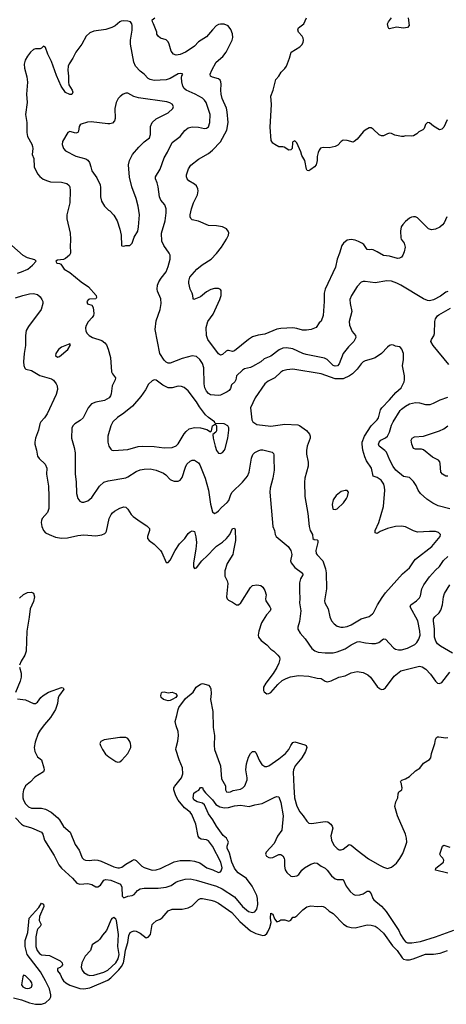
# Model space of a CAD drawing. Header units: inches. Extents: x 1771504 to 1971212, y 471788 to 643615.
# Tile 538 of 587: x 1921553 to 1925796, y 537836 to 547633. Entities that reach past the tile are written whole.
import ezdxf

# ---------------------------------------------------------------- set-up
doc = ezdxf.new("R2010")
doc.units = ezdxf.units.IN
doc.header["$MEASUREMENT"] = 0
doc.layers.add('B9523', color=7, linetype='Continuous')
doc.layers.add('B9524', color=7, linetype='Continuous')

msp = doc.modelspace()

# ---------------------------------------------------------------- linework, layer by layer
at = {"layer": 'B9523', "color": 5}
for points, elevation in [([(1921510, 539692.8), (1921570, 539628.2), (1921590, 539614), (1921670, 539592), (1921770.2, 539550.2), (1921782.6, 539530), (1921798.3, 539470), (1921895.8, 539315.8), (1921942.5, 539222.5), (1921970.1, 539190.1), (1922079.5, 539090), (1922119.9, 539039.9), (1922150, 539032), (1922230, 539038.7), (1922270, 539028.4), (1922310, 539003.8), (1922330, 539004), (1922358.3, 539021.7), (1922390, 539070.4), (1922410, 539076.5), (1922461, 539070), (1922554, 539030), (1922570, 539002), (1922572.3, 538912.3), (1922590, 538894.9), (1922628.7, 538911.3), (1922670, 538919.6), (1922690, 538928.9), (1922723.6, 538970), (1922750, 538986.5), (1922790, 538991), (1922930, 538990.3), (1923010, 539000.9), (1923061.1, 539018.9), (1923106, 539050), (1923130, 539060.4), (1923199, 539081), (1923250, 539085.4), (1923307.6, 539072.4), (1923509, 539011), (1923566.6, 538986.6), (1923690, 538905.6), (1923770, 538808.4), (1923830, 538759.6), (1923870, 538748.4), (1923890, 538757), (1923910, 538781.1), (1923922.6, 538830), (1923918.5, 538890), (1923910, 538918), (1923865.2, 539010), (1923810, 539089.1), (1923725.8, 539145.8), (1923705.8, 539165.8), (1923690, 539190.9), (1923662.9, 539250), (1923638.5, 539338.5), (1923616.3, 539390), (1923615.1, 539410), (1923629.3, 539450), (1923610, 539489.3), (1923576.9, 539516.9), (1923509.9, 539609.9), (1923475.2, 539670), (1923432.4, 539730), (1923390, 539821.7), (1923370, 539838), (1923317.2, 539850), (1923284.2, 539870), (1923277.6, 539890), (1923284.7, 539935.3), (1923306.8, 539953.2), (1923334.5, 539965.5), (1923350, 539994), (1923370, 539992), (1923379.1, 539970), (1923401, 539941), (1923470, 539871.8), (1923505.1, 539825.1), (1923542.3, 539802.3), (1923590, 539791.9), (1923630, 539792.9), (1923690.2, 539810.2), (1923750, 539817.2), (1923836, 539804), (1923890, 539821.6), (1923965.3, 539834.7), (1924090, 539896.4), (1924110, 539903), (1924130, 539898.8), (1924150, 539844.7), (1924172.8, 539710), (1924160.9, 539570), (1924118.2, 539510), (1924084.7, 539435.3), (1924004, 539350), (1923998.9, 539330), (1924008.4, 539308.4), (1924030, 539295.3), (1924050, 539293.4), (1924070, 539297.4), (1924130, 539325.3), (1924150, 539326.7), (1924170, 539312.7), (1924183.6, 539290), (1924187.9, 539270), (1924186.4, 539210), (1924194.6, 539174.6), (1924210, 539146.4), (1924250, 539110.5), (1924270, 539108.2), (1924310, 539114.9), (1924330, 539128), (1924357.6, 539170), (1924384.5, 539195.5), (1924450, 539231.5), (1924490, 539244.2), (1924510, 539239.5), (1924550.2, 539210.2), (1924590.3, 539190), (1924610, 539171.8), (1924653.8, 539113.8), (1924690, 539084.6), (1924710, 539078.9), (1924770, 539077.6), (1924800.8, 539010), (1924840, 538960), (1924870, 538931.7), (1924890, 538922.3), (1924935.8, 538924.2), (1924970, 538934.4), (1925010, 538962), (1925030, 538960.7), (1925050, 538934), (1925066.4, 538890), (1925076.2, 538876.2), (1925152.1, 538812.1), (1925198.8, 538758.8), (1925323.9, 538570), (1925341.5, 538530), (1925370, 538482.8), (1925390, 538458.4), (1925410, 538447.6), (1925452.7, 538447.3), (1925538.1, 538461.9), (1925690, 538507.9), (1925870, 538574.3)], 260), ([(1921606.4, 540000), (1921589.2, 539970), (1921582.6, 539930), (1921584.2, 539890), (1921590, 539868), (1921609.2, 539830), (1921640, 539800), (1921670, 539788.2), (1921770, 539787.2), (1921810, 539778.6), (1921867.4, 539747.4), (1921931.6, 539691.6), (1921950.3, 539670), (1921990, 539605.3), (1922053.4, 539550), (1922104.8, 539424.8), (1922144.4, 539370), (1922174.6, 539294.6), (1922190, 539277.1), (1922209.1, 539269.1), (1922248.2, 539268.2), (1922294, 539274), (1922331.1, 539271.1), (1922361.8, 539261.8), (1922490, 539205.3), (1922530, 539193.1), (1922546.7, 539193.3), (1922570, 539201.1), (1922610, 539231.7), (1922670, 539268.2), (1922690, 539275.5), (1922710, 539268), (1922768.5, 539210), (1922790, 539196), (1922872, 539172), (1922910, 539175.5), (1922952.2, 539187.8), (1923090, 539255.1), (1923150, 539265.4), (1923250, 539267.5), (1923290, 539261.6), (1923343.6, 539243.6), (1923414.8, 539194.8), (1923474.4, 539174.4), (1923530, 539146.7), (1923550, 539154), (1923556.9, 539163.1), (1923565.2, 539194.8), (1923552.9, 539250), (1923470, 539409.7), (1923430, 539461.6), (1923410, 539472.2), (1923357.7, 539477.7), (1923340.4, 539490), (1923329, 539510), (1923304.7, 539630), (1923265, 539725), (1923247.2, 539747.2), (1923191.1, 539790), (1923130, 539867.7), (1923107, 539910), (1923086.4, 539970), (1923086.6, 539990), (1923092.2, 540000)], 280), ([(1923599.9, 540000), (1923601.3, 539970), (1923610.4, 539950.4), (1923630, 539946.5), (1923648.7, 539950), (1923677, 539963), (1923750, 539978.2), (1923771.3, 539988.7), (1923782.1, 540000)], 280), ([(1924281, 540000), (1924285.9, 539890), (1924310, 539806), (1924339.6, 539750), (1924372.6, 539712.6), (1924410, 539657.1), (1924430, 539639.3), (1924454.9, 539634.9), (1924590, 539655.5), (1924616.3, 539650), (1924648.7, 539630), (1924662, 539610), (1924666.7, 539590), (1924646.6, 539513.4), (1924653.6, 539470), (1924679, 539419), (1924710, 539387.2), (1924730, 539373.4), (1924750, 539371.6), (1924770, 539380.3), (1924830, 539425.5), (1924850, 539420.5), (1924908.4, 539370), (1925023.1, 539283.1), (1925130, 539219), (1925170, 539199.5), (1925210, 539188.2), (1925250, 539201.6), (1925301.1, 539238.9), (1925333.9, 539286.1), (1925362.7, 539337.3), (1925391.5, 539408.5), (1925402.9, 539450), (1925400.5, 539490), (1925389.7, 539530), (1925311.5, 539710), (1925284.8, 539804.8), (1925293.2, 539850), (1925313.2, 539890), (1925317.2, 539930), (1925324, 539950), (1925354, 539970), (1925357.2, 539990), (1925355.2, 540000)], 280), ([(1925810, 539140.4), (1925688.7, 539170), (1925693.2, 539190), (1925767, 539250), (1925771.4, 539271.4), (1925760.9, 539290), (1925740.9, 539310), (1925732.3, 539330), (1925757.2, 539410), (1925770, 539420.7), (1925830, 539398.9)], 260), ([(1921490, 537899.8), (1921570, 537881.3), (1921650, 537850.2), (1921710, 537838.4), (1921770, 537836.1), (1921809.9, 537850.1), (1921851.6, 537890), (1921861.1, 537910), (1921863.9, 537930), (1921848.2, 537990), (1921810.3, 538070.3), (1921759.3, 538159.3), (1921626, 538330), (1921606.1, 538410), (1921606.8, 538470), (1921632.7, 538550), (1921648.4, 538691.6), (1921742, 538798), (1921770, 538842), (1921790, 538832), (1921792.4, 538810), (1921750.4, 538709.6), (1921748, 538670), (1921764.9, 538630), (1921758, 538610), (1921733.7, 538586.3), (1921726.6, 538573.4), (1921712.1, 538507.9), (1921712.6, 538412.6), (1921726.2, 538370), (1921750, 538340.8), (1921770, 538329.2), (1921850, 538322.8), (1921954.8, 538270), (1921975.5, 538250), (1921977.3, 538230), (1921970, 538215.3), (1921956.8, 538203.2), (1921928.4, 538191.6), (1921927.7, 538170), (1921954.9, 538134.9), (1921974.6, 538090), (1921990.3, 538070), (1922012, 538050), (1922050, 538027.3), (1922150, 537994.6), (1922190, 537990.1), (1922250, 537998.6), (1922430, 538075.8), (1922461, 538099), (1922540.2, 538179.8), (1922566.1, 538213.9), (1922585, 538250), (1922596.4, 538303.6), (1922603.7, 538376.3), (1922628.1, 538450), (1922639.5, 538520.5), (1922652.7, 538550), (1922670, 538561.6), (1922690, 538566), (1922710, 538564.4), (1922750, 538544.9), (1922810, 538498), (1922830, 538503), (1922853.3, 538530), (1922871.4, 538628.6), (1922878.9, 538641.1), (1922910, 538668), (1922950, 538683.8), (1922970, 538697.1), (1923030, 538766), (1923070, 538781.7), (1923170, 538782.2), (1923230, 538794.4), (1923270, 538817.3), (1923330, 538879.5), (1923350, 538890.2), (1923370, 538890.2), (1923453.7, 538873.7), (1923490, 538863), (1923530, 538843.5), (1923663.8, 538750), (1923741.3, 538661.3), (1923848.4, 538568.4), (1923900.8, 538540.8), (1923970, 538519.6), (1923990, 538524.6), (1924010, 538541.3), (1924022.3, 538557.7), (1924040.6, 538599.4), (1924054, 538650), (1924047.6, 538692.4), (1924050, 538742), (1924070, 538731.3), (1924088.1, 538688.1), (1924110, 538658), (1924130, 538662), (1924150, 538678), (1924190, 538676), (1924230, 538662), (1924248.4, 538671.6), (1924270, 538702), (1924290, 538704.7), (1924310, 538716), (1924370, 538777.3), (1924410, 538805.5), (1924450, 538815.8), (1924511.9, 538808.1), (1924550, 538812.7), (1924570, 538810.4), (1924590, 538799.1), (1924630, 538761.6), (1924670, 538739.3), (1924772.2, 538632.2), (1924810.2, 538610.2), (1924850, 538599.5), (1924890, 538596.5), (1925010, 538625.3), (1925050, 538623.1), (1925090, 538612.8), (1925110, 538599.6), (1925170, 538544), (1925259.4, 538419.4), (1925306, 538370), (1925358.4, 538298.4), (1925370, 538286.7), (1925398.6, 538278.6), (1925430, 538279.7), (1925467.9, 538287.9), (1925590, 538333.3), (1925670, 538335), (1925734.8, 538345.2), (1925808.9, 538371.1)], 240)]:
    msp.add_lwpolyline(points, dxfattribs=dict(at, elevation=elevation))
at = {"layer": 'B9523', "color": 5, "elevation": 260}
for points in [[(1922490, 538699), (1922470, 538688.7), (1922461.4, 538678.6), (1922415.5, 538570), (1922376.5, 538523.5), (1922350, 538482.9), (1922330, 538463), (1922295.8, 538444.2), (1922273.8, 538426.2), (1922257, 538370), (1922204.7, 538315.3), (1922172.1, 538250), (1922165.9, 538205.9), (1922175.5, 538175.5), (1922191.9, 538151.9), (1922230, 538128.7), (1922250, 538123.9), (1922290, 538126), (1922390, 538155.7), (1922430, 538175.5), (1922509, 538250), (1922532.7, 538290), (1922541.3, 538330), (1922529.9, 538410), (1922534.9, 538530), (1922514.3, 538670), (1922510, 538684)], [(1921590, 538126), (1921582.6, 538110), (1921572.9, 538050), (1921572.2, 538030), (1921582.8, 538010), (1921610, 537997.1), (1921630, 537995), (1921650, 537997.5), (1921670, 538007.6), (1921677, 538030), (1921673.3, 538050), (1921661.1, 538070), (1921610, 538120.5)]]:
    msp.add_lwpolyline(points, close=True, dxfattribs=at)
at = {"layer": 'B9524', "color": 5}
for points, elevation in [([(1925810, 544928.7), (1925790, 544921.2), (1925737.3, 544882.7), (1925670, 544846.2), (1925630, 544836.3), (1925610, 544838.7), (1925570, 544856.2), (1925343.6, 544990), (1925304.5, 545010), (1925250.3, 545029.7), (1925204.4, 545035.6), (1925090, 545012.8), (1924990, 545026.6), (1924970, 545026.3), (1924950, 545019.6), (1924910, 544979.5), (1924852, 544890), (1924838, 544850), (1924838.7, 544810), (1924854.9, 544730), (1924830.5, 544630.5), (1924834.4, 544594.4), (1924858.8, 544530), (1924894, 544490), (1924895.5, 544470), (1924875.8, 544430), (1924822.3, 544377.7), (1924769.1, 544310), (1924730.1, 544209.9), (1924712.4, 544190), (1924690, 544184.5), (1924670, 544190.9), (1924611.5, 544251.5), (1924586.1, 544266.1), (1924400.7, 544300.7), (1924370.3, 544310.3), (1924270, 544358), (1924206.4, 544366.4), (1924170, 544362.8), (1924132.6, 544347.4), (1924050, 544284.5), (1923983.1, 544256.9), (1923950, 544228.9), (1923870, 544183.5), (1923850, 544173.6), (1923790, 544158.9), (1923770, 544145.3), (1923707.9, 544090), (1923701.2, 544050), (1923692.9, 544030), (1923659.9, 544000.1), (1923650, 543962.7), (1923635.9, 543944.1), (1923617.3, 543930), (1923550, 543897.6), (1923530, 543894.5), (1923450, 543898.7), (1923430, 543912.8), (1923410, 543937.4), (1923394.2, 543970), (1923386.8, 544010), (1923383.7, 544170), (1923371.5, 544211.5), (1923344.7, 544250), (1923310, 544281.1), (1923270, 544287.2), (1923170, 544261.7), (1923050, 544215.1), (1923030, 544214.7), (1923010, 544225.1), (1922990, 544245.1), (1922947.3, 544310), (1922900.6, 544550), (1922910, 544637.3), (1922949.7, 544749.7), (1922959.7, 544810), (1922955.3, 544855.3), (1922922, 544930), (1922919.3, 544950), (1922922.8, 544990), (1922936.3, 545023.7), (1922958.8, 545061.2), (1923010, 545124.9), (1923030, 545176), (1923049.6, 545250), (1923049.4, 545290), (1923040.9, 545310), (1922985.6, 545385.6), (1922965.1, 545430), (1922964.7, 545510), (1922998.2, 545630), (1923008.7, 545710), (1923008.6, 545750), (1922995.8, 545790), (1922958.2, 545838.2), (1922943.1, 545870), (1922930, 545968), (1922920.7, 546010), (1922903.7, 546050), (1922904.2, 546070), (1922950, 546143.8), (1922990, 546259.1), (1923024, 546316), (1923069.5, 546410), (1923149.6, 546470), (1923194, 546530), (1923230, 546555.3), (1923270, 546566.3), (1923330, 546562), (1923390, 546550.3), (1923410, 546552), (1923430, 546566.4), (1923445.1, 546610), (1923446.2, 546690), (1923407.2, 546810), (1923392.4, 546832.4), (1923371.5, 546851.5), (1923299.6, 546890), (1923210, 546929.7), (1923190, 546948), (1923175.1, 546970), (1923164.7, 547015.3), (1923163.9, 547056.1), (1923166.6, 547073.4), (1923175.3, 547090), (1923170, 547094), (1923150, 547098.4), (1923130, 547094.3), (1923050, 547048.5), (1923010, 547034.5), (1922890, 547028.4), (1922850, 547036.3), (1922830, 547047.8), (1922789.7, 547089.7), (1922750, 547119.6), (1922705.7, 547170), (1922687.6, 547210), (1922656.5, 547390), (1922655.8, 547430), (1922670.6, 547529.4), (1922670, 547575.3), (1922667.8, 547590), (1922655.6, 547610), (1922630, 547619.1), (1922590, 547622.5), (1922563.3, 547616.7), (1922548.5, 547610), (1922501.6, 547570), (1922470, 547553.5), (1922410, 547536.4), (1922290, 547517.8), (1922250, 547500.4), (1922215.6, 547470), (1922170, 547389.6), (1922110, 547309.4), (1922080.9, 547250), (1922045.3, 547194.7), (1922035.6, 547170), (1922032.6, 547130), (1922038.2, 547070), (1922037.3, 547010), (1922043.2, 546983.2), (1922076.4, 546930), (1922080.7, 546910), (1922070, 546889.4), (1922050, 546889.6), (1922010, 546909.7), (1921966.8, 546970), (1921917.4, 547077.4), (1921870, 547216.2), (1921833.3, 547290), (1921810, 547357.2), (1921790, 547368.7), (1921771.3, 547350), (1921756.4, 547343.6), (1921710, 547344.2), (1921690, 547335.1), (1921660.4, 547310), (1921629.2, 547270.8), (1921608.5, 547230), (1921597.6, 547190), (1921602, 547150), (1921625, 547065), (1921629.1, 547010.9), (1921619, 546890), (1921625.7, 546810), (1921611.5, 546690), (1921623.9, 546610), (1921622.4, 546510), (1921630.3, 546470), (1921673.1, 546393.1), (1921679.6, 546370), (1921682.3, 546350), (1921678.3, 546290), (1921694, 546250), (1921698.3, 546170), (1921730, 546099.3), (1921752.1, 546072.1), (1921785.5, 546045.5), (1921828.1, 546028.1), (1921860.5, 546020.5), (1921970, 546017.6), (1922022.8, 546002.8), (1922044.4, 545984.4), (1922050.4, 545970), (1922054.9, 545930), (1922052.7, 545810), (1922023, 545690), (1922020.5, 545650), (1922056.4, 545510), (1922059.5, 545450), (1922053.4, 545370), (1922059.3, 545330), (1922057.1, 545310), (1922047.7, 545290), (1922010, 545255.1), (1921990, 545245.2), (1921930, 545239), (1921912, 545230), (1921922, 545210), (1921950, 545206.8), (1921960.7, 545200.7), (1921994.4, 545150), (1922050, 545118.7), (1922165.2, 545025.2), (1922235.9, 544975.9), (1922312, 544890), (1922318, 544870), (1922310, 544854), (1922246.9, 544853.1), (1922238, 544850), (1922221, 544830), (1922227.1, 544807.1), (1922270.6, 544790.6), (1922284.7, 544770), (1922290.7, 544710), (1922286, 544690), (1922273.4, 544670), (1922235.1, 544624.9), (1922213.7, 544590), (1922208.3, 544568.3), (1922212, 544532), (1922224.9, 544510), (1922243.8, 544490), (1922275.5, 544470), (1922370, 544440.3), (1922398.3, 544418.3), (1922416.4, 544396.4), (1922433, 544353), (1922454.6, 544270), (1922465.3, 544130), (1922474.4, 544110), (1922504.4, 544070), (1922503.8, 544050), (1922474, 543990), (1922463.1, 543910), (1922455.8, 543890), (1922441.6, 543870), (1922396.6, 543843.4), (1922310, 543826), (1922268.5, 543810), (1922233.4, 543770), (1922182.6, 543670), (1922155.6, 543644.4), (1922102, 543610), (1922083, 543590), (1922072.7, 543570), (1922068.4, 543470), (1922095.8, 543375.8), (1922103.4, 543323.4), (1922106, 543110), (1922115.6, 543035.6), (1922119.3, 542919.3), (1922130.7, 542870), (1922150, 542841), (1922170, 542830.7), (1922190, 542830.6), (1922230, 542844.4), (1922270, 542877.1), (1922347.3, 542992.7), (1922390, 543030.3), (1922434.1, 543045.9), (1922610, 543074.6), (1922630, 543083.1), (1922710, 543138), (1922750, 543152.6), (1922790, 543160.3), (1922850, 543163.6), (1922910, 543151.8), (1922982, 543122), (1923005.3, 543105.3), (1923050, 543057.1), (1923062.8, 543050), (1923090, 543041.1), (1923130, 543042), (1923150, 543050.5), (1923170, 543077.3), (1923200.5, 543179.5), (1923216.9, 543210), (1923250, 543241.3), (1923270, 543248.4), (1923290, 543248.4), (1923330, 543223.8), (1923343.7, 543203.7), (1923398, 543070), (1923430.1, 542950.1), (1923451.1, 542811.1), (1923470, 542736), (1923490, 542719.1), (1923510, 542727.7), (1923530, 542744.9), (1923560.3, 542779.7), (1923615.8, 542830), (1923632.4, 542850), (1923652.8, 542910), (1923665.1, 542930), (1923769.7, 543030), (1923817.7, 543090), (1923835.1, 543130), (1923857.2, 543270), (1923873.4, 543306.6), (1923890, 543327), (1923930, 543347.8), (1923951.4, 543351.4), (1923971.4, 543351.4), (1924064.7, 543330), (1924077.1, 543317.1), (1924082, 543302), (1924079.3, 543270), (1924084.9, 543150), (1924072.2, 543070), (1924042.6, 542970), (1924040.3, 542930), (1924070.7, 542590), (1924087.7, 542550), (1924093, 542510), (1924104.9, 542490), (1924222, 542390), (1924250.8, 542350), (1924259.1, 542310), (1924246, 542250), (1924254, 542230), (1924290, 542182.4), (1924365.8, 542125.8), (1924368, 542110), (1924344.6, 542070), (1924336.9, 542030), (1924334.9, 541950), (1924339.6, 541870), (1924336.5, 541830), (1924350.2, 541750), (1924335.9, 541644.1), (1924319.5, 541590), (1924320.4, 541570), (1924342.4, 541530), (1924392.1, 541472.1), (1924457.8, 541377.8), (1924490, 541352.2), (1924521.3, 541341.3), (1924590, 541331.5), (1924670, 541334.7), (1924710, 541342.3), (1924790, 541373), (1924850, 541413.2), (1924910, 541442.4), (1924930, 541445.8), (1924992.1, 541432.1), (1925054.5, 541425.5), (1925093.4, 541426.6), (1925124.2, 541435.8), (1925170, 541470.8), (1925190, 541467.7), (1925270, 541384.2), (1925291.1, 541371.1), (1925321.8, 541361.8), (1925350, 541361.6), (1925410, 541378), (1925483.8, 541416.2), (1925504, 541436), (1925523.2, 541470), (1925534.5, 541510), (1925533.9, 541550), (1925513, 541653), (1925435.1, 541790), (1925443.6, 541810), (1925499.6, 541850), (1925530, 541880.5), (1925538.8, 541901.2), (1925552.8, 541970), (1925571, 542010), (1925629.9, 542090.1), (1925690, 542156.5), (1925730, 542192.9), (1925768.9, 542251.1), (1925810, 542291.2)], 340), ([(1925800.9, 545670), (1925776.1, 545610), (1925759, 545590), (1925731.2, 545568.8), (1925690, 545549.8), (1925650, 545542.9), (1925620.5, 545550), (1925510, 545660.5), (1925489.7, 545669.7), (1925470, 545671.3), (1925450, 545666.6), (1925430, 545656.4), (1925390, 545624.7), (1925363.8, 545596.2), (1925348.1, 545570), (1925339.6, 545530), (1925342.9, 545462.9), (1925347.4, 545447.4), (1925377.6, 545410), (1925386.9, 545370), (1925377.3, 545322.7), (1925365, 545290), (1925350.8, 545269.2), (1925330, 545258.4), (1925310, 545257.8), (1925230, 545280.5), (1925170, 545286.9), (1925110, 545324.4), (1925070, 545343), (1925050, 545347.3), (1925030, 545342), (1925010, 545346.6), (1924975.6, 545395.6), (1924956, 545410), (1924924, 545424), (1924890, 545437.7), (1924850, 545445.4), (1924810, 545438.7), (1924772.7, 545410), (1924755.8, 545384.2), (1924734, 545310), (1924710.6, 545250.6), (1924692.7, 545170), (1924590.3, 544950), (1924580.9, 544910), (1924582.3, 544830), (1924570, 544688.7), (1924550, 544633.2), (1924530, 544615.1), (1924500.2, 544570), (1924450.4, 544550), (1924404.4, 544544.4), (1924364.8, 544544.8), (1924310, 544561.5), (1924270, 544565.1), (1924150, 544560.4), (1924110, 544553.3), (1923990, 544504.4), (1923926.4, 544493.6), (1923870, 544475.8), (1923828, 544450), (1923690, 544337), (1923670, 544331.8), (1923630, 544342.4), (1923620.3, 544339.7), (1923606.1, 544333.9), (1923570, 544302.9), (1923550, 544296.2), (1923530, 544307.3), (1923423.9, 544450), (1923412.4, 544490), (1923409, 544570), (1923424.8, 544630), (1923475.9, 544704.1), (1923542.9, 544850), (1923556.5, 544890), (1923557.2, 544937.2), (1923549.7, 544949.7), (1923530, 544958.9), (1923490, 544956.9), (1923452.5, 544947.5), (1923410, 544926), (1923350, 544874.5), (1923286, 544850), (1923278, 544858), (1923276, 544890), (1923269.6, 544910), (1923249.7, 544950), (1923235.1, 545010), (1923234.7, 545030), (1923246.6, 545070), (1923314.7, 545150), (1923366.9, 545193.1), (1923457.2, 545250), (1923510, 545306.7), (1923561, 545370), (1923610, 545448.2), (1923629.6, 545490), (1923632.7, 545512.7), (1923626.6, 545530), (1923609.3, 545550), (1923570, 545571.5), (1923510, 545582.4), (1923430, 545586), (1923330, 545629.5), (1923270, 545640.9), (1923254.7, 545654.7), (1923247.8, 545670), (1923248, 545690), (1923261.5, 545750), (1923281.8, 545810), (1923321.1, 545890), (1923328.1, 545930), (1923325.3, 545950), (1923310, 545978.3), (1923290, 545995.6), (1923234.5, 546030), (1923218, 546050), (1923211.8, 546070), (1923213.6, 546090), (1923231.5, 546150), (1923255.9, 546184.1), (1923330, 546244.9), (1923430, 546301.1), (1923470, 546333.1), (1923550, 546416), (1923613.6, 546533.6), (1923626, 546610), (1923616.4, 546716.4), (1923610, 546753.2), (1923568, 546850), (1923556.2, 546890), (1923552.3, 546930), (1923558, 546990), (1923554.7, 547014.7), (1923548, 547030), (1923530, 547043.5), (1923470, 547059.2), (1923450, 547069.6), (1923446.2, 547090), (1923463.1, 547130), (1923508.7, 547210), (1923573, 547267), (1923608, 547310), (1923667.8, 547430), (1923673.7, 547453.7), (1923670.8, 547490.8), (1923653.4, 547533.4), (1923626.6, 547570), (1923586.4, 547586.4), (1923551.5, 547588.5), (1923530, 547584), (1923508.2, 547570), (1923469.2, 547530.8), (1923410, 547461.6), (1923330, 547411.8), (1923290, 547369.6), (1923250, 547338.3), (1923202, 547310), (1923150, 547287.2), (1923110, 547281), (1923083.6, 547290), (1923059.6, 547319.6), (1923040.7, 547390), (1923030, 547412.7), (1923011, 547431), (1922953.2, 547450), (1922929.5, 547470), (1922918.4, 547490), (1922915.6, 547510), (1922885.1, 547590), (1922873.6, 547610), (1922869.7, 547630.3), (1922897.2, 547650)], 320), ([(1925804.2, 546635.8), (1925770, 546562), (1925750, 546544), (1925730, 546535.3), (1925670, 546572.7), (1925630, 546605.2), (1925610, 546609), (1925590, 546588.7), (1925574.8, 546550), (1925564, 546536), (1925523, 546517), (1925502.5, 546497.5), (1925470, 546477.2), (1925450, 546472.7), (1925390, 546476), (1925370, 546469.3), (1925350, 546469.3), (1925284.1, 546484.1), (1925250, 546501.2), (1925230, 546502.7), (1925210, 546498), (1925170, 546476.9), (1925150, 546477.4), (1925127.4, 546487.4), (1925070, 546543), (1925050, 546555.1), (1925030, 546555.1), (1924990, 546534), (1924970, 546518), (1924910, 546442.4), (1924880.6, 546419.4), (1924870, 546415.1), (1924810, 546431.1), (1924770, 546432.6), (1924750, 546419.5), (1924717.1, 546382.9), (1924690.8, 546370), (1924630, 546358.7), (1924570, 546361.3), (1924546, 546354), (1924530, 546333.2), (1924520.3, 546310), (1924513.1, 546270), (1924512.8, 546230), (1924500.8, 546190), (1924485.7, 546170), (1924450, 546141.6), (1924429.1, 546129.1), (1924413.6, 546133.6), (1924405.2, 546145.2), (1924389.2, 546230), (1924360.1, 546280.1), (1924350, 546318), (1924310, 546408), (1924290, 546428), (1924270, 546418), (1924264.7, 546410), (1924262, 546350), (1924250, 546338), (1924230, 546335.3), (1924184.7, 546364.7), (1924170, 546369), (1924130, 546369), (1924090, 546389.2), (1924070, 546404), (1924052.7, 546430), (1924042.9, 546562.9), (1924058.7, 546790), (1924051.8, 546870), (1924074.5, 546930), (1924101.4, 547038.6), (1924129.3, 547070), (1924152.3, 547110), (1924190, 547146.4), (1924205.4, 547170), (1924235.8, 547250), (1924251.9, 547308.1), (1924339.1, 547360.9), (1924358.3, 547381.7), (1924372.9, 547407.1), (1924375.6, 547430), (1924371.5, 547450), (1924361.3, 547470), (1924327.6, 547510), (1924319.5, 547530), (1924326, 547550), (1924379.3, 547590), (1924406.6, 547650)], 280), ([(1925417.1, 547650), (1925426.4, 547573.6), (1925410, 547554), (1925370, 547547.8), (1925301.7, 547558.3), (1925230, 547542.7), (1925225.1, 547545.1), (1925218, 547558), (1925212.3, 547590), (1925220.9, 547610), (1925249.6, 547650.4)], 260), ([(1921530, 545111.5), (1921570, 545123.2), (1921632.3, 545150), (1921681.2, 545190), (1921718, 545230), (1921702, 545242), (1921630, 545263.6), (1921586.9, 545286.9), (1921417.2, 545437.2)], 340), ([(1921510, 544864), (1921585.2, 544890), (1921650, 544904.6), (1921690, 544907.2), (1921730, 544897), (1921755.1, 544875.1), (1921773.4, 544850), (1921782, 544830), (1921782, 544810), (1921767.7, 544750), (1921640.5, 544579.5), (1921618.6, 544541.4), (1921610.4, 544490.4), (1921610.3, 544389.7), (1921596.3, 544310), (1921590.6, 544230), (1921593.2, 544193.2), (1921604, 544164), (1921615.3, 544155.3), (1921670, 544140.7), (1921753.7, 544093.7), (1921870, 544058), (1921890, 544047.2), (1921916.6, 544010), (1921924, 543990), (1921928, 543952), (1921916.2, 543903.8), (1921824.6, 543710), (1921799, 543670), (1921764, 543630), (1921754.7, 543610), (1921738.9, 543550), (1921710.2, 543470), (1921703.2, 543430), (1921703.9, 543410), (1921720.7, 543350), (1921730.2, 543290), (1921746.3, 543266.3), (1921807.8, 543210), (1921824, 543170), (1921818.3, 543110), (1921838, 542990), (1921843.2, 542890), (1921842.2, 542770), (1921830.7, 542729.3), (1921777.6, 542670), (1921770.3, 542650), (1921767, 542630), (1921772, 542590), (1921790.2, 542550.2), (1921808.4, 542528.4), (1921844.9, 542510), (1921910, 542484.2), (1921970, 542475.2), (1922030, 542477.1), (1922130, 542499.2), (1922190, 542506), (1922310, 542496.5), (1922370, 542505.6), (1922400, 542520), (1922411.1, 542528.9), (1922417.9, 542542.1), (1922442.4, 542670), (1922462.4, 542710), (1922474.9, 542725.1), (1922496.1, 542743.9), (1922550, 542773.4), (1922590, 542784.9), (1922610, 542780.9), (1922630, 542763.1), (1922662, 542710), (1922682, 542690), (1922750, 542640.2), (1922818.3, 542598.3), (1922837.6, 542577.6), (1922842.6, 542570), (1922844.2, 542550), (1922823.1, 542490), (1922823.8, 542470), (1922839.1, 542450), (1922890, 542414), (1922952.7, 542350), (1922966.7, 542330), (1923010, 542231.3), (1923030, 542230.8), (1923050, 542255.5), (1923098.2, 542350), (1923141.4, 542418.6), (1923194.5, 542470), (1923230, 542519.1), (1923250, 542537.1), (1923270, 542545.5), (1923290, 542538.8), (1923305.8, 542485.8), (1923311.3, 542430), (1923306.1, 542366.1), (1923280.2, 542230), (1923281.1, 542190), (1923290, 542170.7), (1923310, 542179.5), (1923364.7, 542250), (1923419.5, 542300.5), (1923490, 542375.3), (1923510, 542393.7), (1923570, 542433.7), (1923610.6, 542469.4), (1923642.6, 542510), (1923669.6, 542570), (1923690, 542574.8), (1923695.6, 542555.6), (1923700.8, 542450), (1923678, 542350), (1923673.7, 542310), (1923616.7, 542223.3), (1923592.9, 542150), (1923594.6, 542094.6), (1923617.4, 542050), (1923623.2, 542023.2), (1923608.4, 541890), (1923616.9, 541870), (1923630, 541856), (1923670, 541838), (1923710, 541810.3), (1923730, 541809.4), (1923752.5, 541830), (1923850, 541982.4), (1923870, 542004.4), (1923910, 542010.7), (1923950, 542002), (1923970, 541987.3), (1923990, 541954.8), (1924002.8, 541910), (1923997.4, 541870), (1924000.5, 541850), (1924042, 541790), (1924050.4, 541770), (1924043.8, 541750), (1924007.8, 541712.2), (1923958.7, 541630), (1923932.2, 541550), (1923924, 541510), (1923926.8, 541490), (1923954.2, 541454.2), (1924010, 541413), (1924050.3, 541370.3), (1924079.1, 541350), (1924122, 541310), (1924136.4, 541290), (1924140.3, 541270), (1924131.7, 541230), (1924111.9, 541188.1), (1924072.6, 541127.4), (1923999.5, 541030), (1923979.3, 540990), (1923977.3, 540957.3), (1923983.4, 540943.4), (1924010, 540924), (1924030, 540928), (1924050, 540938.4), (1924121.7, 541018.3), (1924163.6, 541056.4), (1924202.2, 541077.8), (1924246, 541094), (1924325.9, 541105.9), (1924430, 541102), (1924510, 541081.7), (1924550, 541076.5), (1924590.3, 541050.3), (1924610, 541043.7), (1924650, 541055.6), (1924728.1, 541091.9), (1924790, 541102.8), (1924850, 541134.6), (1924910, 541147), (1924970, 541137.1), (1925015.4, 541115.4), (1925041.6, 541090), (1925110, 540999.1), (1925130, 540979.1), (1925150, 540968), (1925170, 540972.7), (1925190, 540986), (1925278.2, 541101.8), (1925344.8, 541155.2), (1925530, 541198.9), (1925554.5, 541194.5), (1925592.4, 541170), (1925639.5, 541119.5), (1925690, 541050.6), (1925710, 541030.7), (1925730, 541026.8), (1925750, 541037.3), (1925830, 541141.7)], 320), ([(1925820.4, 544200.4), (1925665.6, 544390), (1925641.7, 544430), (1925648, 544450), (1925672.9, 544487.1), (1925679.8, 544510), (1925682.7, 544630), (1925690, 544656.3), (1925710, 544686), (1925722.9, 544697.1), (1925836.6, 544763.4)], 340), ([(1925830, 542764.2), (1925715.7, 542795.7), (1925660.7, 542820.7), (1925601.9, 542861.9), (1925538.6, 542918.6), (1925517.2, 542950), (1925497.7, 542997.7), (1925470, 543039.3), (1925450, 543059.3), (1925430, 543077.2), (1925370, 543086.9), (1925294.6, 543150), (1925267.3, 543187.3), (1925233.7, 543250), (1925200.3, 543330), (1925186.2, 543346.2), (1925127.2, 543390), (1925122.7, 543410), (1925127.8, 543430), (1925145.7, 543450), (1925190, 543472), (1925210.4, 543489.6), (1925230.6, 543530), (1925250, 543597.6), (1925267.2, 543630), (1925337.4, 543742.6), (1925350, 543757.8), (1925390, 543787.8), (1925430, 543809), (1925490, 543823.6), (1925530, 543820.9), (1925590, 543804.2), (1925635.2, 543804.8), (1925670, 543815.8), (1925734, 543850), (1925810, 543875.5)], 340), ([(1925810, 543089.2), (1925790, 543092.3), (1925759.3, 543110), (1925742.9, 543130), (1925735.8, 543215.8), (1925731.9, 543231.9), (1925718.4, 543250), (1925659, 543279), (1925570, 543353.3), (1925550, 543360.4), (1925490, 543359.6), (1925470, 543366.6), (1925451.8, 543410), (1925447, 543450), (1925458, 543470), (1925478.3, 543481.7), (1925570, 543489.1), (1925730, 543540.2), (1925770, 543562.4), (1925810, 543592.6)], 320), ([(1925858, 541330), (1925738.2, 541398.2), (1925710, 541421.1), (1925690.6, 541450.6), (1925678.9, 541490), (1925679.4, 541570), (1925667.6, 541650), (1925668.4, 541670), (1925683.6, 541690), (1925726.6, 541730), (1925742.4, 541757.6), (1925758.7, 541810), (1925768.6, 541890), (1925777.8, 541922.2), (1925831.6, 542008.4)], 320), ([(1921550, 541876.4), (1921590, 541911.8), (1921630, 541931.7), (1921670, 541935.3), (1921690, 541927.3), (1921700.3, 541890), (1921690, 541844), (1921656.3, 541770), (1921647.7, 541687.7), (1921624.9, 541550), (1921617.6, 541350), (1921603.7, 541310), (1921567.6, 541250), (1921551.5, 541210)], 280), ([(1921551.4, 541190), (1921566, 541130), (1921568.4, 541090), (1921558.7, 541050), (1921510, 540939)], 280), ([(1921530, 540876.3), (1921610, 540864.4), (1921690, 540830.4), (1921710, 540830.4), (1921730, 540843.8), (1921764.7, 540890), (1921785.6, 540910), (1921838.2, 540941.8), (1921970, 540987.7), (1921986.4, 540986.4), (1921991.8, 540970), (1921947.3, 540912.7), (1921936.5, 540890), (1921930.3, 540830), (1921910.2, 540770), (1921859.6, 540690), (1921798.4, 540621.6), (1921756.7, 540563.3), (1921736.9, 540530), (1921705.2, 540445.2), (1921697.1, 540390), (1921703.8, 540350), (1921730, 540297.3), (1921770.5, 540270), (1921793.4, 540190), (1921795.3, 540170), (1921790.4, 540150), (1921703, 540097), (1921659.6, 540050), (1921611.4, 540008.6), (1921606.4, 540000)], 280), ([(1923092.2, 540000), (1923095, 540005), (1923161.7, 540090), (1923177.1, 540130), (1923171.6, 540190), (1923139, 540270), (1923106.6, 540370), (1923108.2, 540391.8), (1923126.9, 540453.1), (1923133.1, 540510), (1923128.8, 540550), (1923107.6, 540607.6), (1923100.6, 540650), (1923117.2, 540710), (1923127.5, 540770), (1923137.3, 540790), (1923201.4, 540878.6), (1923278.8, 540941.2), (1923308.1, 540991.9), (1923350, 541022.8), (1923370, 541028.9), (1923430.2, 541010.2), (1923448.7, 540990), (1923453.6, 540973.6), (1923455.9, 540930), (1923450.2, 540869.8), (1923473.3, 540750), (1923477.4, 540590), (1923490.7, 540510), (1923488, 540410), (1923491.6, 540371.6), (1923548.8, 540208.8), (1923558.6, 540078.6), (1923599.5, 540010), (1923599.9, 540000)], 280), ([(1925355.2, 540000), (1925349.2, 540030), (1925339, 540050), (1925342.7, 540057.3), (1925352.7, 540067.3), (1925390, 540078.4), (1925430, 540103.7), (1925490, 540160.5), (1925534, 540186), (1925570, 540235.5), (1925629.6, 540270.4), (1925642, 540290), (1925647.3, 540330), (1925681.1, 540430), (1925688.4, 540471.6), (1925699.3, 540490), (1925710, 540497.1), (1925722.7, 540497.3), (1925790, 540488.5), (1925810, 540490.5)], 280), ([(1923782.1, 540000), (1923790.8, 540009.2), (1923814.8, 540070), (1923815.6, 540090), (1923801, 540170), (1923807.3, 540230), (1923830, 540296.4), (1923850, 540330.3), (1923870, 540350.4), (1923890, 540352.7), (1923900.3, 540340.3), (1923938.3, 540258.3), (1923962.6, 540222.6), (1923990, 540202.8), (1924010, 540201.2), (1924030, 540210.2), (1924130, 540278.8), (1924195.8, 540330), (1924230.6, 540370), (1924250, 540412), (1924270, 540442.3), (1924290, 540449.1), (1924390, 540418.3), (1924403.8, 540410), (1924410.3, 540390), (1924395.4, 540350), (1924359.8, 540290), (1924292.8, 540207.2), (1924277.5, 540170), (1924274.4, 540145.6), (1924281, 540000)], 280)]:
    msp.add_lwpolyline(points, dxfattribs=dict(at, elevation=elevation))
for points, elevation in [([(1922610, 546901.6), (1922582.8, 546890), (1922551.9, 546868.1), (1922532.2, 546847.8), (1922512.7, 546810), (1922498, 546750), (1922503.6, 546650), (1922495.2, 546624.8), (1922476.5, 546603.5), (1922450, 546595.3), (1922430, 546595.5), (1922264.2, 546615.8), (1922227.3, 546612.7), (1922165.5, 546594.5), (1922152.8, 546587.2), (1922143, 546570), (1922136.7, 546523.3), (1922130, 546509), (1922110, 546503.7), (1922050, 546521.2), (1922031.3, 546510), (1921979.8, 546420.2), (1921974.8, 546390), (1921987.3, 546350), (1922006.9, 546326.9), (1922110, 546275.8), (1922210, 546248.9), (1922230, 546233.4), (1922247.4, 546210), (1922262, 546170), (1922270, 546127.3), (1922320.4, 546060.4), (1922354.4, 545990), (1922358.2, 545961.8), (1922357.1, 545870), (1922365.5, 545825.5), (1922397.3, 545777.3), (1922437.3, 545737.3), (1922450.4, 545730.4), (1922490, 545686.8), (1922523.1, 545630), (1922550.5, 545549.5), (1922563.8, 545490), (1922567.1, 545387.1), (1922570, 545382), (1922590, 545378), (1922610, 545384.7), (1922650, 545384.7), (1922671.9, 545408.1), (1922692.2, 545470), (1922726.9, 545530), (1922734.7, 545570), (1922743.1, 545690), (1922730, 545777.2), (1922710, 545853.2), (1922668.6, 545968.6), (1922646.5, 546066.5), (1922636.5, 546190), (1922644.9, 546230), (1922675.2, 546290), (1922736.7, 546363.3), (1922790, 546416.3), (1922843.3, 546456.7), (1922855.3, 546490), (1922855.6, 546570), (1922871.1, 546610), (1922910, 546647.6), (1923030, 546706.3), (1923077.6, 546750), (1923083.6, 546770), (1923070, 546793.3), (1923046.8, 546806.8), (1923016.1, 546816.1), (1922734.9, 546854.9), (1922689.1, 546869.1), (1922630, 546901.3)], 360), ([(1922050, 544408), (1921970, 544375.6), (1921939.3, 544350), (1921913, 544310), (1921908.4, 544290), (1921930, 544273.4), (1921950, 544281.3), (1922031.2, 544350), (1922056, 544390), (1922057.2, 544397.2)], 340), ([(1925250, 544396), (1925230, 544389.3), (1925210, 544374), (1925150.2, 544309.8), (1925090, 544269.8), (1925050, 544253.7), (1924990, 544239.7), (1924970, 544229.7), (1924950, 544209.6), (1924910, 544155.1), (1924864, 544110), (1924832.1, 544087.9), (1924770, 544058.8), (1924690, 544058.5), (1924550, 544108.6), (1924270, 544155.3), (1924210.2, 544149.8), (1924170, 544138.3), (1924150, 544125.1), (1924092.2, 544067.8), (1924023.6, 544036.4), (1923991.7, 544010), (1923896, 543870), (1923848.7, 543770), (1923860.7, 543650), (1923871, 543630), (1923910, 543605.5), (1924050, 543587.4), (1924190, 543609.1), (1924319.9, 543599.9), (1924335.8, 543595.8), (1924404.2, 543544.2), (1924434.6, 543510), (1924441.7, 543490), (1924441.1, 543470), (1924413.4, 543390), (1924405.5, 543345.5), (1924407, 543310), (1924422, 543230), (1924422.6, 543190), (1924390.4, 543070), (1924387, 543030), (1924388.2, 542890), (1924419.9, 542719.9), (1924432.9, 542590), (1924443.1, 542550), (1924464.6, 542510), (1924469.2, 542469.2), (1924480.7, 542460.7), (1924510, 542456), (1924517, 542450), (1924518, 542430), (1924499.8, 542350), (1924502.5, 542322.5), (1924510, 542308.8), (1924566.9, 542246.9), (1924594.4, 542170), (1924600.2, 542130), (1924603.2, 541970), (1924584.4, 541850), (1924588.2, 541830), (1924622, 541770), (1924637.3, 541690), (1924654, 541650), (1924680.7, 541620.7), (1924710, 541599.1), (1924746.9, 541586.9), (1924770, 541587), (1924810, 541596.5), (1924850, 541612.3), (1924950, 541671.4), (1925030, 541694.3), (1925060.4, 541719.6), (1925070.8, 541730), (1925112.1, 541810), (1925157.2, 541882.8), (1925191.2, 541930), (1925359.3, 542120.7), (1925430, 542178.4), (1925475.6, 542250), (1925490, 542265.3), (1925652.6, 542390), (1925734.5, 542490), (1925739.3, 542510), (1925719, 542530), (1925690, 542538.7), (1925630, 542540.5), (1925510, 542535.1), (1925468.3, 542548.3), (1925390, 542585.1), (1925350, 542593.3), (1925290, 542589.6), (1925212, 542570), (1925138.8, 542541.2), (1925110, 542522), (1925090, 542526), (1925088, 542530), (1925089, 542550), (1925125.2, 542630), (1925171, 542789), (1925183.9, 542950), (1925181.1, 542981.1), (1925174.5, 543010), (1925149.8, 543050), (1925110, 543078.8), (1925069.7, 543090), (1925052.4, 543170), (1925002.7, 543242.7), (1924984.1, 543284.1), (1924965.6, 543350), (1924958, 543410), (1924960.6, 543430), (1924981, 543490), (1925049.9, 543590.1), (1925107.1, 543650), (1925120.4, 543670), (1925142.2, 543750), (1925154.7, 543770), (1925232.2, 543850), (1925295.2, 543924.8), (1925347.3, 543970), (1925376, 544030), (1925380.9, 544050), (1925379.3, 544090), (1925361.2, 544190), (1925369.1, 544250.9), (1925369.2, 544310), (1925354.2, 544354.2), (1925342, 544370), (1925330, 544377.2), (1925290, 544384), (1925270, 544394)], 360), ([(1922890, 544049.4), (1922870, 544040.9), (1922835.1, 544004.9), (1922803.7, 543950), (1922756.7, 543883.3), (1922673.6, 543786.4), (1922590, 543718.9), (1922525.7, 543674.3), (1922479.1, 543630), (1922458.4, 543590), (1922430.4, 543490), (1922428.4, 543430), (1922439.3, 543390), (1922459, 543359), (1922470.3, 543350.3), (1922490, 543344.9), (1922630, 543355.8), (1922730, 543384.7), (1922770, 543390.2), (1922890, 543384.5), (1922990, 543372.2), (1923070, 543376.9), (1923110, 543392.4), (1923130, 543411.4), (1923190, 543511.4), (1923210, 543535.6), (1923239.6, 543560.4), (1923290, 543576.1), (1923350, 543573.2), (1923413.8, 543553.8), (1923450, 543531.3), (1923459.3, 543540.7), (1923469.6, 543590.4), (1923490, 543606), (1923503.6, 543603.6), (1923511, 543591), (1923510, 543542), (1923502.8, 543530), (1923474.8, 543505.2), (1923476.9, 543470), (1923496, 543390), (1923510, 543346.8), (1923530, 543320.7), (1923550, 543317.3), (1923570, 543326.8), (1923589.3, 543350), (1923595.3, 543364.7), (1923624.7, 543470), (1923634.5, 543550), (1923631.9, 543571.9), (1923624, 543590), (1923588, 543610), (1923496.4, 543616.4), (1923489.2, 543630), (1923430, 543674), (1923402, 543702), (1923340.9, 543780.9), (1923310, 543831.1), (1923230, 543940.7), (1923190, 543971.8), (1923163, 543983), (1923130, 543986.3), (1923069, 543971), (1923030, 543970.9), (1922975.5, 543995.5), (1922910, 544044.5)], 360), ([(1924790, 542949.6), (1924750, 542937), (1924701.2, 542898.8), (1924670, 542854), (1924660.2, 542810), (1924667, 542767), (1924670, 542762.4), (1924690, 542759), (1924710, 542766.8), (1924773.9, 542826.1), (1924803, 542870), (1924813.3, 542890), (1924822.9, 542930), (1924810, 542946.6)], 380), ([(1923030, 540936.3), (1923070, 540942.8), (1923102, 540930), (1923118.8, 540910), (1923104.7, 540890), (1923070, 540867.6), (1923050, 540858.4), (1923030, 540856.2), (1922982.7, 540870), (1922961.6, 540890), (1922957, 540910), (1922964.8, 540935.2), (1922970, 540941), (1922990, 540944)], 280), ([(1922610, 540492), (1922550, 540489.6), (1922393, 540467), (1922361, 540450), (1922351, 540430), (1922356, 540410), (1922376, 540370), (1922406.2, 540326.2), (1922438, 540298), (1922510, 540250.7), (1922530, 540245.5), (1922550, 540248.5), (1922570, 540263.7), (1922626.9, 540330), (1922656.9, 540390), (1922659.6, 540410), (1922656.2, 540430), (1922649.4, 540450), (1922630, 540479.3)], 320)]:
    msp.add_lwpolyline(points, close=True, dxfattribs=dict(at, elevation=elevation))

doc.saveas('drawing.dxf')
